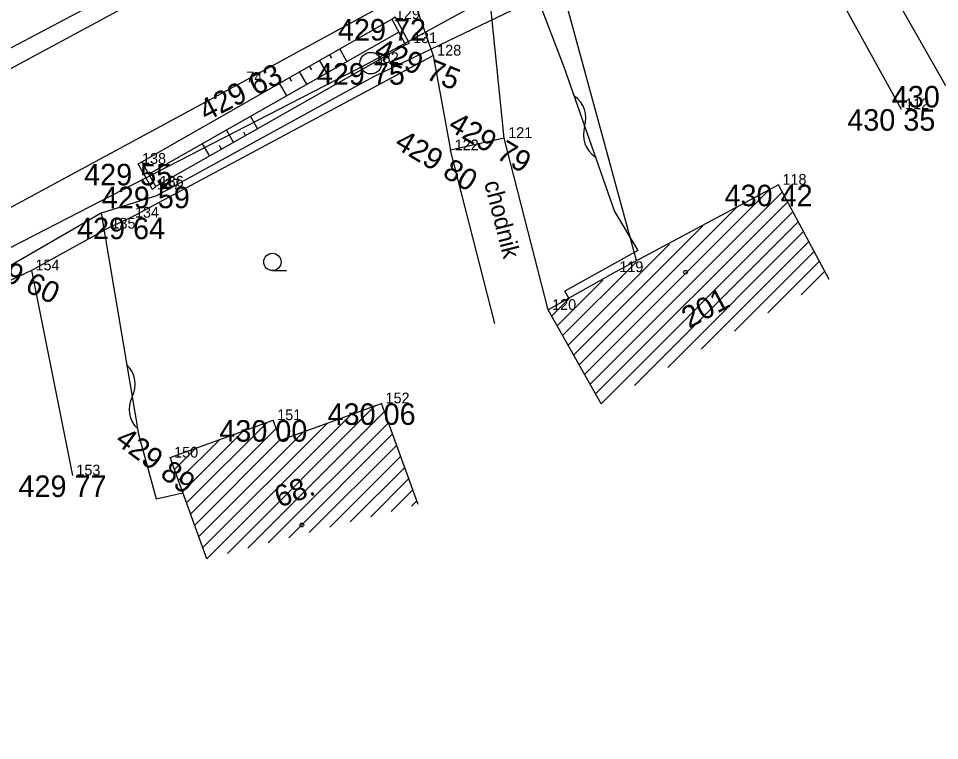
# Model space of a CAD drawing. Extents: x -559180 to -551373, y -1076947 to -1072071.
# Drawn here: x -554584.52 to -554541.73, y -1072853.72 to -1072820.16 of the extents above; entities that cross this region are included whole.
import ezdxf

# ---------------------------------------------------------------- set-up
doc = ezdxf.new("R2010")
doc.units = 0
for name, color, linetype in [('12_PLOTY', 7, 'Continuous'), ('13_PLOTY', 7, 'Continuous'), ('14_BUDOVY', 7, 'Continuous'), ('17_KOMUNIKACE', 7, 'Continuous'), ('18_POLOHOPIS', 7, 'Continuous'), ('1_VODA_ZN', 7, 'Continuous'), ('26_SRAFY', 7, 'Continuous'), ('27_HRANA_PATA', 7, 'Continuous'), ('2_VODOVOD', 7, 'Continuous'), ('30_SDEL_ZN', 7, 'Continuous'), ('32', 7, 'Continuous'), ('3_BODY', 7, 'Continuous'), ('40_KANAL_ZN', 7, 'Continuous'), ('45_ZN_KULTURY', 7, 'Continuous'), ('47_ZN_STAV_OBJ$', 7, 'Continuous'), ('52_POPIS_UCELOVY', 7, 'Continuous'), ('54_C_POPISNA', 7, 'Continuous'), ('6_VYSKY', 7, 'Continuous'), ('kanal_stáv', 7, 'Continuous')]:
    doc.layers.add(name, color=color, linetype=linetype)

# ---------------------------------------------------------------- blocks, each defined once
blk = doc.blocks.new('POINT_DISPLAY')
blk.add_line((0, 0), (0, 0))
blk = doc.blocks.new('SAK')
at = {"layer": '40_KANAL_ZN'}
blk.add_circle((0, 0), 0.5, dxfattribs=at)
blk = doc.blocks.new('ZAHRAD')
at = {"layer": '45_ZN_KULTURY'}
blk.add_line((0, 0), (0.65, 0.003), dxfattribs=at)
blk.add_circle((0, 0.403), 0.403, dxfattribs=at)
blk = doc.blocks.new('BZ')
at = {"layer": '47_ZN_STAV_OBJ$'}
blk.add_circle((0, 0), 0.0875, dxfattribs=at)
blk = doc.blocks.new('SDEP')
at = {"layer": '30_SDEL_ZN'}
for centre, radius, start, end in [((0.75, -1.001), 1.251, 53.1529, 126.8469), ((2.25, 1), 1.25, 233.13, 306.8698)]:
    blk.add_arc(centre, radius, start, end, dxfattribs=at)

msp = doc.modelspace()

# ---------------------------------------------------------------- linework, layer by layer
at = {"layer": '12_PLOTY'}
for p, q in [((-554579.29, -1072829.42), (-554565.25, -1072821.89)), ((-554565.25, -1072821.89), (-554564.44, -1072826.29)), ((-554579.29, -1072829.42), (-554580.38, -1072829.93)), ((-554580.38, -1072829.93), (-554583.91, -1072831.87)), ((-554583.91, -1072831.87), (-554587.86, -1072833.73)), ((-554583.91, -1072831.87), (-554582.01, -1072841.4))]:
    msp.add_line(p, q, dxfattribs=at)
at = {"layer": '13_PLOTY'}
for p, q in [((-554573.416, -1072815.431), (-554585.09, -1072821.65)), ((-554560.41, -1072819.2), (-554568.03, -1072822.87)), ((-554568.03, -1072822.87), (-554578.1, -1072828.4)), ((-554578.1, -1072828.4), (-554580.67, -1072829.21)), ((-554580.67, -1072829.21), (-554587.67, -1072833.25))]:
    msp.add_line(p, q, dxfattribs=at)
at = {"layer": '14_BUDOVY'}
for p, q in [((-554549.21, -1072827.89), (-554556.79, -1072831.95)), ((-554546.849, -1072832.298), (-554549.21, -1072827.89)), ((-554556.79, -1072831.95), (-554559.91, -1072833.71)), ((-554557.453, -1072838.065), (-554559.91, -1072833.71)), ((-554572.344, -1072839.755), (-554567.65, -1072838.05)), ((-554565.943, -1072842.75), (-554567.65, -1072838.05)), ((-554577.47, -1072840.57), (-554572.68, -1072838.83)), ((-554572.344, -1072839.755), (-554572.68, -1072838.83)), ((-554575.763, -1072845.27), (-554577.47, -1072840.57))]:
    msp.add_line(p, q, dxfattribs=at)
at = {"layer": '17_KOMUNIKACE'}
for p, q in [((-554574.12, -1072823.13), (-554534.32, -1072801.37)), ((-554561.95, -1072825.72), (-554562.848, -1072816.967)), ((-554576.43, -1072817.94), (-554595.59, -1072828.27)), ((-554566.31, -1072818.86), (-554565.25, -1072821.89)), ((-554608.91, -1072841.9), (-554574.12, -1072823.13))]:
    msp.add_line(p, q, dxfattribs=at)
at = {"layer": '18_POLOHOPIS'}
for p, q in [((-554541.44, -1072823.3), (-554547.71, -1072812.26)), ((-554549.65, -1072813.22), (-554543.51, -1072824.38)), ((-554560.41, -1072819.2), (-554559.18, -1072822.42)), ((-554567.169, -1072820.19), (-554567.01, -1072820.09)), ((-554567.169, -1072820.19), (-554566.536, -1072821.397)), ((-554567.01, -1072820.09), (-554566.37, -1072821.31)), ((-554566.536, -1072821.397), (-554566.37, -1072821.31)), ((-554559.18, -1072822.42), (-554556.83, -1072829.13)), ((-554561.95, -1072825.72), (-554564.44, -1072826.29)), ((-554559.91, -1072833.71), (-554561.95, -1072825.72)), ((-554562.384, -1072834.341), (-554564.44, -1072826.29)), ((-554578.96, -1072826.92), (-554578.79, -1072826.824)), ((-554578.29, -1072828.11), (-554578.96, -1072826.92)), ((-554578.139, -1072827.98), (-554578.79, -1072826.824)), ((-554578.139, -1072827.98), (-554578.29, -1072828.11)), ((-554580.67, -1072829.21), (-554578.94, -1072839.48)), ((-554556.83, -1072829.13), (-554555.74, -1072830.94)), ((-554555.74, -1072830.94), (-554559.13, -1072832.84)), ((-554558.946, -1072833.166), (-554559.13, -1072832.84)), ((-554578.94, -1072839.48), (-554578.12, -1072842.48)), ((-554578.12, -1072842.48), (-554576.88, -1072842.2))]:
    msp.add_line(p, q, dxfattribs=at)
at = {"layer": '26_SRAFY'}
for p, q in [((-554569.959, -1072822.017), (-554570.06, -1072821.84)), ((-554569.258, -1072822.163), (-554569.594, -1072821.574)), ((-554570.891, -1072822.548), (-554570.991, -1072822.372)), ((-554570.19, -1072822.694), (-554570.525, -1072822.106)), ((-554571.122, -1072823.224), (-554571.457, -1072822.638)), ((-554572.054, -1072823.755), (-554572.388, -1072823.17)), ((-554571.822, -1072823.079), (-554571.923, -1072822.904)), ((-554573.738, -1072824.713), (-554573.407, -1072825.296)), ((-554574.858, -1072825.35), (-554574.528, -1072825.931)), ((-554574.067, -1072825.439), (-554573.968, -1072825.613)), ((-554575.977, -1072825.987), (-554575.648, -1072826.567)), ((-554575.187, -1072826.075), (-554575.088, -1072826.249))]:
    msp.add_line(p, q, dxfattribs=at)
at = {"layer": '27_HRANA_PATA'}
for p, q in [((-554578.79, -1072826.824), (-554567.169, -1072820.19)), ((-554566.852, -1072820.794), (-554578.464, -1072827.402)), ((-554566.536, -1072821.397), (-554578.139, -1072827.98))]:
    msp.add_line(p, q, dxfattribs=at)
at = {"layer": '2_VODOVOD'}
msp.add_line((-554559.35, -1072818.44), (-554555.816, -1072831.4), dxfattribs=at)
at = {"layer": '32'}
for p, q in [((-554558.218, -1072836.709), (-554549.625, -1072828.116)), ((-554557.963, -1072837.161), (-554549.029, -1072828.227)), ((-554557.708, -1072837.613), (-554548.783, -1072828.688)), ((-554558.473, -1072836.257), (-554551.176, -1072828.959)), ((-554557.453, -1072838.065), (-554548.536, -1072829.148)), ((-554555.903, -1072837.222), (-554548.289, -1072829.609)), ((-554558.728, -1072835.805), (-554552.726, -1072829.802)), ((-554554.353, -1072836.379), (-554548.043, -1072830.069)), ((-554558.983, -1072835.353), (-554554.276, -1072830.646)), ((-554552.802, -1072835.536), (-554547.796, -1072830.53)), ((-554551.252, -1072834.693), (-554547.55, -1072830.99)), ((-554559.238, -1072834.901), (-554555.827, -1072831.489)), ((-554549.702, -1072833.85), (-554547.303, -1072831.45)), ((-554548.152, -1072833.007), (-554547.056, -1072831.911)), ((-554559.493, -1072834.448), (-554557.377, -1072832.332)), ((-554559.748, -1072833.996), (-554558.928, -1072833.176)), ((-554574.812, -1072845.026), (-554567.942, -1072838.156)), ((-554575.763, -1072845.27), (-554569.052, -1072838.559)), ((-554573.861, -1072844.782), (-554567.511, -1072838.432)), ((-554576.705, -1072842.676), (-554572.96, -1072838.932)), ((-554575.951, -1072844.751), (-554570.163, -1072838.963)), ((-554572.909, -1072844.538), (-554567.323, -1072838.951)), ((-554576.893, -1072842.158), (-554574.071, -1072839.335)), ((-554576.517, -1072843.195), (-554572.539, -1072839.218)), ((-554576.14, -1072844.233), (-554571.273, -1072839.366)), ((-554571.958, -1072844.294), (-554567.134, -1072839.47)), ((-554577.082, -1072841.639), (-554575.181, -1072839.739)), ((-554576.328, -1072843.714), (-554572.351, -1072839.736)), ((-554577.27, -1072841.12), (-554576.292, -1072840.142)), ((-554571.007, -1072844.05), (-554566.946, -1072839.988)), ((-554577.459, -1072840.602), (-554577.402, -1072840.545)), ((-554570.056, -1072843.805), (-554566.758, -1072840.507)), ((-554569.105, -1072843.561), (-554566.569, -1072841.026)), ((-554568.153, -1072843.317), (-554566.381, -1072841.545)), ((-554567.202, -1072843.073), (-554566.192, -1072842.063)), ((-554566.251, -1072842.829), (-554566.004, -1072842.582))]:
    msp.add_line(p, q, dxfattribs=at)
at = {"layer": 'kanal_stáv'}
msp.add_lwpolyline([(-554211.63, -1072637.36), (-554252.71, -1072643.96), (-554272.41, -1072652.99), (-554296.03, -1072664.39), (-554307.43, -1072677), (-554325.75, -1072687.76), (-554359.23, -1072706.8), (-554394.89, -1072727.06), (-554464.39, -1072765.62), (-554508.8, -1072789.43), (-554533.01, -1072802.97), (-554568.24, -1072822.24), (-554587.98, -1072832.41), (-554601.02, -1072839.21), (-554624.92, -1072852.09), (-554662.69, -1072873.08), (-554684.61, -1072885), (-554705.04, -1072896.44), (-554749.99, -1072921.56), (-554804.76, -1072951.95)], dxfattribs=at)

# ---------------------------------------------------------------- block references
at = {"layer": '18_POLOHOPIS'}
msp.add_blockref('POINT_DISPLAY', (-554578.96, -1072826.92), dxfattribs=at)
at = {"layer": '1_VODA_ZN'}
for p in [(-554567.17, -1072820.19), (-554566.37, -1072821.31), (-554565.25, -1072821.89), (-554568.15, -1072822.24), (-554574.12, -1072823.13), (-554543.51, -1072824.38), (-554561.95, -1072825.72), (-554564.44, -1072826.29), (-554578.96, -1072826.92), (-554549.21, -1072827.89), (-554578.29, -1072828.11), (-554578.14, -1072827.98), (-554579.29, -1072829.42), (-554580.38, -1072829.93), (-554583.91, -1072831.87), (-554556.79, -1072831.95), (-554559.91, -1072833.71), (-554567.65, -1072838.05), (-554572.68, -1072838.83), (-554577.47, -1072840.57), (-554582.01, -1072841.4)]:
    msp.add_blockref('POINT_DISPLAY', p, dxfattribs=at)
at = {"layer": '30_SDEL_ZN'}
for p, xscale, yscale, rotation in [((-554558.71, -1072823.762), 1.0000012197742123, 1.000001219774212, -70.69869717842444), ((-554579.481, -1072836.267), 1.0000022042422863, 1.0000022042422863, -80.43824184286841)]:
    msp.add_blockref('SDEP', p, dxfattribs=dict(at, xscale=xscale, yscale=yscale, rotation=rotation))
at = {"layer": '32'}
for p in [(-554557.453, -1072838.065), (-554575.763, -1072845.27)]:
    msp.add_blockref('POINT_DISPLAY', p, dxfattribs=at)
at = {"layer": '40_KANAL_ZN'}
msp.add_blockref('SAK', (-554568.15, -1072822.24), dxfattribs=at)
at = {"layer": '45_ZN_KULTURY'}
msp.add_blockref('ZAHRAD', (-554572.718, -1072831.878), dxfattribs=at)
at = {"layer": '47_ZN_STAV_OBJ$'}
for p in [(-554553.53, -1072831.957), (-554571.35, -1072843.702)]:
    msp.add_blockref('BZ', p, dxfattribs=at)

# ---------------------------------------------------------------- texts
at = {"layer": '3_BODY'}
for s, p in [(' 129', (-554567.17, -1072820.19)), (' 131', (-554566.37, -1072821.31)), (' 128', (-554565.25, -1072821.89)), (' 132', (-554568.15, -1072822.24)), (' 74', (-554574.12, -1072823.13)), (' 112', (-554543.51, -1072824.38)), (' 121', (-554561.95, -1072825.72)), (' 122', (-554564.44, -1072826.29)), (' 138', (-554578.96, -1072826.92)), (' 136', (-554578.14, -1072827.98)), (' 118', (-554549.21, -1072827.89)), (' 137', (-554578.29, -1072828.11)), (' 134', (-554579.29, -1072829.42)), (' 135', (-554580.38, -1072829.93)), (' 154', (-554583.91, -1072831.87)), (' 119', (-554556.79, -1072831.95)), (' 120', (-554559.91, -1072833.71)), (' 152', (-554567.65, -1072838.05)), (' 151', (-554572.68, -1072838.83)), (' 150', (-554577.47, -1072840.57)), (' 153', (-554582.01, -1072841.4))]:
    msp.add_text(s, height=0.5, dxfattribs=at).set_placement(p)
at = {"layer": '52_POPIS_UCELOVY'}
msp.add_text('chodnik', height=0.8, rotation=284.3256, dxfattribs=at).set_placement((-554562.889, -1072827.803))
at = {"layer": '54_C_POPISNA'}
for s, rotation, p in [('201', 28.1744, (-554553.366, -1072834.583)), ('68.', 19.9625, (-554572.4, -1072842.906))]:
    msp.add_text(s, height=1, rotation=rotation, dxfattribs=at).set_placement(p)
at = {"layer": '6_VYSKY'}
for s, p in [('429 72', (-554569.675, -1072821.19)), ('429 75', (-554570.655, -1072823.24)), ('430 44', (-554543.945, -1072824.3)), ('430 35', (-554546.015, -1072825.38)), ('429 55', (-554581.465, -1072827.92)), ('430 42', (-554551.715, -1072828.89)), ('429 59', (-554580.645, -1072828.98)), ('429 64', (-554581.795, -1072830.42)), ('430 06', (-554570.155, -1072839.05)), ('430 00', (-554575.185, -1072839.83)), ('429 77', (-554584.515, -1072842.4))]:
    msp.add_text(s, height=1, dxfattribs=at).set_placement(p)
for s, rotation, p in [('429 75', 337.6778, (-554568.049, -1072821.966)), ('429 63', 27.099, (-554575.799, -1072824.96)), ('429 79', 329.6114, (-554564.617, -1072825.316)), ('429 80', 328.9811, (-554567.102, -1072826.135)), ('429 60', 333.8685, (-554586.599, -1072831.665)), ('429 89', 323.515, (-554580.079, -1072839.884))]:
    msp.add_text(s, height=1, rotation=rotation, dxfattribs=at).set_placement(p)

doc.saveas('drawing.dxf')
